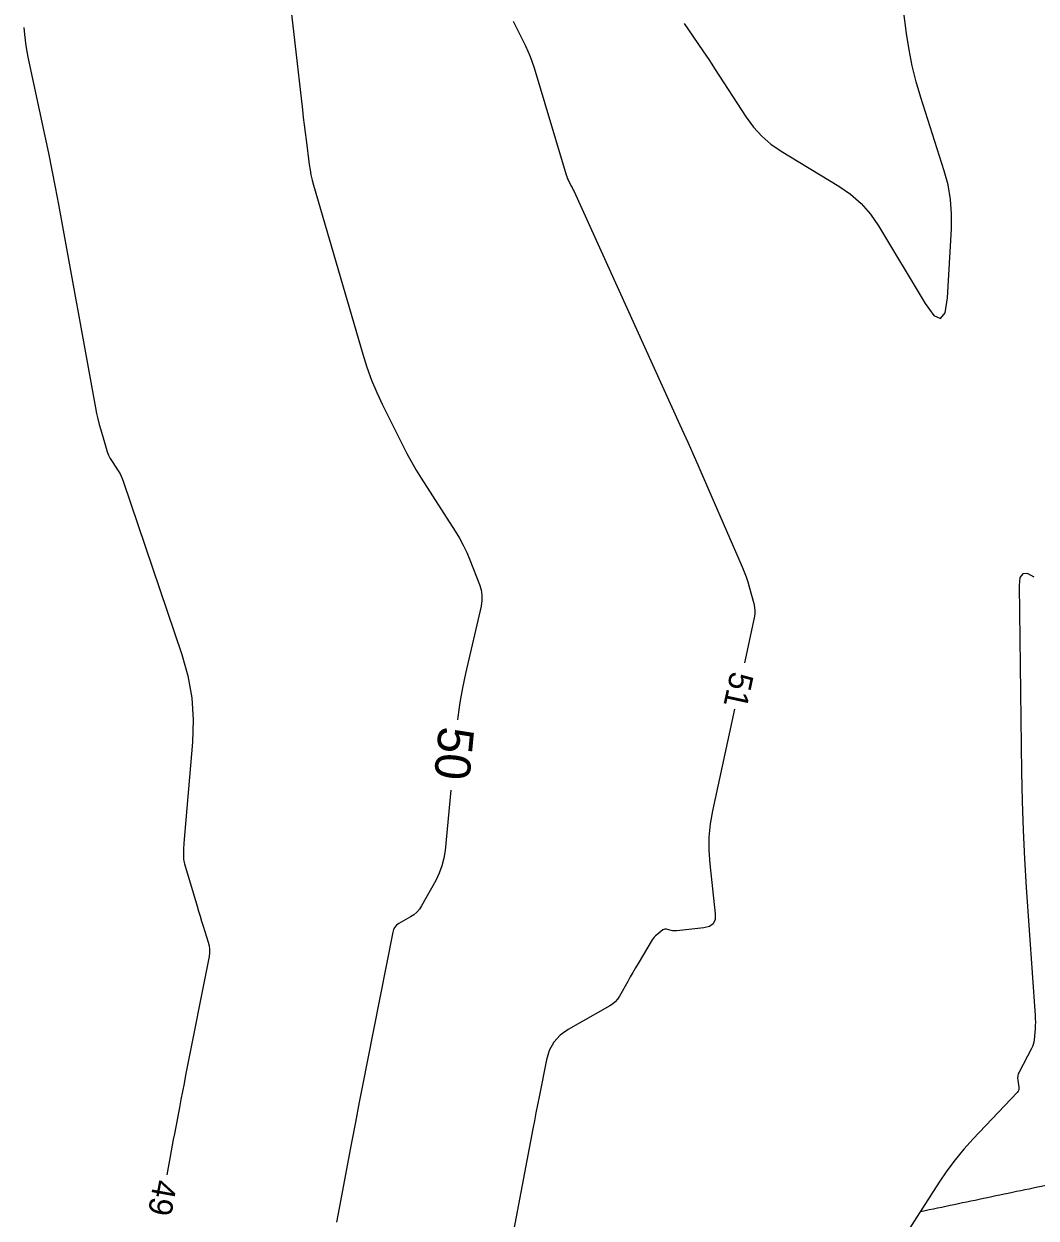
# Model space of a CAD drawing. Extents: x 2384780 to 2405861, y 547869 to 573706.
# Drawn here: x 2390612.7 to 2390698.5, y 552787.1 to 552888.4 of the extents above; entities that cross this region are included whole.
import ezdxf

# ---------------------------------------------------------------- set-up
doc = ezdxf.new("R2010")
doc.units = 0
for name, color, linetype in [('Old_Level_60', 7, 'Continuous'), ('Old_Level_61', 7, 'Continuous'), ('Old_Level_62', 7, 'Continuous')]:
    doc.layers.add(name, color=color, linetype=linetype)

msp = doc.modelspace()

# ---------------------------------------------------------------- linework, layer by layer
at = {"layer": 'Old_Level_60'}
for points in [[(2390668.696, 552888.4485), (2390669.055, 552887.9055), (2390670.25975, 552886.15025), (2390670.51675, 552885.7735), (2390670.7715, 552885.395), (2390671.02375, 552885.015), (2390671.27375, 552884.6335), (2390673.95875, 552880.5065), (2390674.57475, 552879.66425), (2390675.27225, 552878.90575), (2390676.0515, 552878.23125), (2390676.91175, 552877.64075), (2390681.806, 552874.662), (2390682.803, 552873.972), (2390683.696, 552873.1785), (2390684.48525, 552872.282), (2390685.17075, 552871.282), (2390689.1275, 552864.714), (2390689.88175, 552863.68775), (2390690.44775, 552863.423), (2390690.82625, 552863.9205), (2390691.017, 552865.17975), (2390691.36375, 552871.05125), (2390691.38075, 552872.30225), (2390691.283, 552873.53875), (2390691.07075, 552874.76075), (2390690.744, 552875.9685), (2390688.75925, 552882.17125), (2390688.365, 552883.50725), (2390688.03325, 552884.857), (2390687.76375, 552886.22075), (2390687.5565, 552887.59825), (2390686.51375, 552895.80175)], [(2390612.68125, 552888.126), (2390612.7345, 552887.531), (2390612.7855, 552887.0455), (2390612.851, 552886.5625), (2390612.93125, 552886.0815), (2390613.026, 552885.603), (2390614.4625, 552878.88725), (2390614.76475, 552877.447), (2390615.0565, 552876.00475), (2390615.33725, 552874.56025), (2390615.60725, 552873.11375), (2390618.76175, 552855.8595), (2390618.85425, 552855.387), (2390618.959, 552854.91775), (2390619.0755, 552854.451), (2390619.204, 552853.98725), (2390619.65675, 552852.4325), (2390619.75475, 552852.13575), (2390619.873, 552851.84825), (2390620.012, 552851.57), (2390620.17125, 552851.301), (2390620.72475, 552850.4375), (2390620.8375, 552850.2495), (2390620.938, 552850.05575), (2390621.0265, 552849.85625), (2390621.103, 552849.651), (2390626.0755, 552834.949), (2390626.59225, 552833.12225), (2390626.9155, 552831.272), (2390627.04475, 552829.39825), (2390626.98025, 552827.50075), (2390626.25675, 552818.94125), (2390626.244, 552818.76625), (2390626.2345, 552818.59125), (2390626.22875, 552818.416), (2390626.2265, 552818.2405), (2390626.225, 552817.66725), (2390626.22925, 552817.54525), (2390626.24225, 552817.42425), (2390626.26425, 552817.30475), (2390626.29525, 552817.1865), (2390627.37425, 552813.59425), (2390627.50175, 552813.172), (2390627.631, 552812.75), (2390627.76125, 552812.3285), (2390627.89325, 552811.90775), (2390628.32625, 552810.533), (2390628.4, 552810.2375), (2390628.4355, 552809.93975), (2390628.433, 552809.64), (2390628.39225, 552809.338), (2390626.4, 552799.251), (2390626.26525, 552798.56625), (2390626.132, 552797.88125), (2390626, 552797.19575), (2390625.869, 552796.51025), (2390625.44375, 552794.2705), (2390625.353, 552793.7905), (2390625.263, 552793.31025), (2390625.174, 552792.83), (2390625.0855, 552792.3495), (2390624.803, 552790.808)], [(2390654.18575, 552888.64375), (2390655.22225, 552886.55675), (2390655.43475, 552886.10575), (2390655.62725, 552885.647), (2390655.80025, 552885.18025), (2390655.9535, 552884.706), (2390658.679, 552875.61575), (2390658.72525, 552875.474), (2390658.77825, 552875.33525), (2390658.83825, 552875.19925), (2390658.90475, 552875.066), (2390659.1335, 552874.63525), (2390659.182, 552874.5425), (2390659.22875, 552874.44925), (2390659.27425, 552874.355), (2390659.318, 552874.26025), (2390668.32425, 552854.42825), (2390668.99225, 552852.949), (2390669.65375, 552851.46675), (2390670.309, 552849.98175), (2390670.9575, 552848.49375), (2390673.61225, 552842.3685), (2390673.78375, 552841.9535), (2390673.94075, 552841.53325), (2390674.083, 552841.10775), (2390674.21075, 552840.677), (2390674.604, 552839.262), (2390674.6695, 552838.95825), (2390674.697, 552838.65325), (2390674.687, 552838.34725), (2390674.63925, 552838.04025), (2390673.81025, 552834.22)], [(2390698.37675, 552841.50375), (2390697.825, 552841.80225), (2390697.411, 552841.793), (2390697.16675, 552841.45825), (2390697.093, 552840.798), (2390697.3075, 552824.9495), (2390697.35775, 552822.5005), (2390697.442, 552820.053), (2390697.56, 552817.607), (2390697.712, 552815.1625), (2390698.461, 552804.3265), (2390698.47525, 552804.042), (2390698.478, 552803.7575), (2390698.46975, 552803.47325), (2390698.45, 552803.18925), (2390698.36775, 552802.26125), (2390698.3405, 552802.065), (2390698.2945, 552801.8745), (2390698.22975, 552801.68975), (2390698.146, 552801.51025), (2390697.098, 552799.52525), (2390697.02675, 552799.36025), (2390696.984, 552799.1905), (2390696.97025, 552799.016), (2390696.9855, 552798.837), (2390697.08175, 552798.244), (2390697.08875, 552798.121), (2390697.0685, 552798.00675), (2390697.02075, 552797.90075), (2390696.946, 552797.803), (2390693.1985, 552793.85025), (2390692.417, 552792.98625), (2390691.6785, 552792.0885), (2390690.98325, 552791.15725), (2390690.33075, 552790.19225), (2390684.409, 552780.97575)], [(2390672.96225, 552830.311), (2390671.091, 552821.6875), (2390670.89425, 552820.566), (2390670.78975, 552819.44), (2390670.77725, 552818.309), (2390670.85675, 552817.17325), (2390671.32325, 552812.946), (2390671.30775, 552812.4645), (2390671.142, 552812.10375), (2390670.8255, 552811.86375), (2390670.35875, 552811.7445), (2390668.0755, 552811.497), (2390667.95275, 552811.4895), (2390667.83075, 552811.493), (2390667.70975, 552811.508), (2390667.5895, 552811.5345), (2390667.19825, 552811.639), (2390667.1165, 552811.652), (2390667.03825, 552811.646), (2390666.96425, 552811.621), (2390666.89375, 552811.57725), (2390666.35925, 552811.15975), (2390666.24975, 552811.066), (2390666.15, 552810.96325), (2390666.06025, 552810.852), (2390665.9805, 552810.73175), (2390664.77725, 552808.73), (2390664.5535, 552808.354), (2390664.33275, 552807.97625), (2390664.115, 552807.59675), (2390663.90025, 552807.2155), (2390663.20425, 552805.96725), (2390663.04025, 552805.71425), (2390662.84725, 552805.49025), (2390662.625, 552805.29525), (2390662.37325, 552805.1295), (2390658.848, 552803.1265), (2390658.166, 552802.64425), (2390657.6305, 552802.0565), (2390657.242, 552801.36275), (2390657.0005, 552800.56325), (2390656.37925, 552797.41775), (2390656.24675, 552796.74375), (2390656.1155, 552796.06925), (2390655.98525, 552795.39475), (2390655.8565, 552794.71975), (2390652.90725, 552779.1845)]]:
    msp.add_lwpolyline(points, dxfattribs=at)
at = {"layer": 'Old_Level_61'}
for points in [[(2390635.00975, 552892.4645), (2390636.30825, 552881.12925), (2390636.38225, 552880.49075), (2390636.45875, 552879.85275), (2390636.53725, 552879.215), (2390636.618, 552878.5775), (2390636.8855, 552876.49525), (2390636.9515, 552876.05075), (2390637.03425, 552875.61), (2390637.13425, 552875.17275), (2390637.2515, 552874.739), (2390641.419, 552860.40725), (2390641.767, 552859.3035), (2390642.16325, 552858.21875), (2390642.60775, 552857.15275), (2390643.1005, 552856.10575), (2390644.78925, 552852.716), (2390645.1605, 552851.99525), (2390645.551, 552851.285), (2390645.9605, 552850.58575), (2390646.389, 552849.89725), (2390649.27475, 552845.39625), (2390649.63, 552844.81075), (2390649.955, 552844.21), (2390650.24975, 552843.594), (2390650.514, 552842.96225), (2390651.32825, 552840.87375), (2390651.4675, 552840.42375), (2390651.53625, 552839.9685), (2390651.5345, 552839.508), (2390651.46225, 552839.0425), (2390650.15025, 552833.33), (2390649.88975, 552832.1025), (2390649.67, 552830.8685), (2390649.491, 552829.628), (2390649.4655, 552829.396)], [(2390648.8875, 552823.424), (2390648.40775, 552818.31675), (2390648.311, 552817.652), (2390648.14775, 552817.008), (2390647.9175, 552816.38475), (2390647.6205, 552815.78225), (2390646.4185, 552813.6265), (2390646.2325, 552813.339), (2390646.013, 552813.08475), (2390645.7605, 552812.8635), (2390645.47475, 552812.67525), (2390644.487, 552812.11375), (2390644.29575, 552811.97875), (2390644.14575, 552811.814), (2390644.037, 552811.6195), (2390643.96925, 552811.3955), (2390641.7945, 552800.385), (2390641.4595, 552798.68), (2390641.1275, 552796.9745), (2390640.79875, 552795.26825), (2390640.473, 552793.5615), (2390639.41425, 552787.98475), (2390639.18825, 552786.7895)]]:
    msp.add_lwpolyline(points, dxfattribs=at)
at = {"layer": 'Old_Level_62'}
for points in [[(2390688.77525, 552787.70825), (2390694.42275, 552788.893), (2390700.061, 552790.07575), (2390705.69075, 552791.25725), (2390711.32025, 552792.4395), (2390716.9465, 552793.62125), (2390722.5625, 552794.80175), (2390728.17, 552795.9815), (2390733.77825, 552797.16275), (2390739.3845, 552798.34475), (2390744.97875, 552799.52525), (2390750.56375, 552800.70575), (2390756.148, 552801.88775), (2390761.72825, 552803.07075), (2390767.3025, 552804.25475), (2390772.86825, 552805.43875), (2390778.425, 552806.62375), (2390783.9825, 552807.811), (2390789.5335, 552808.99975), (2390795.0745, 552810.18925), (2390800.61175, 552811.38075), (2390806.14825, 552812.5755), (2390811.67075, 552813.77), (2390817.1845, 552814.9665), (2390822.70125, 552816.1675), (2390828.2135, 552817.37075), (2390833.7115, 552818.575), (2390839.2035, 552819.782), (2390844.69125, 552820.99225), (2390850.17325, 552822.206), (2390855.654, 552823.42375), (2390861.12175, 552824.643), (2390866.58325, 552825.86625), (2390872.0435, 552827.09375), (2390877.4945, 552828.3245), (2390882.9365, 552829.5585), (2390888.372, 552830.7965), (2390893.80525, 552832.0395), (2390899.229, 552833.28625), (2390904.64825, 552834.53775), (2390910.06125, 552835.79375), (2390915.46375, 552837.05375), (2390920.8605, 552838.3185), (2390926.25175, 552839.58875), (2390931.6365, 552840.864), (2390937.0155, 552842.14475), (2390942.385, 552843.43), (2390947.7485, 552844.72125), (2390953.10975, 552846.01875), (2390958.45575, 552847.32), (2390963.8, 552848.62875), (2390969.13725, 552849.94325), (2390974.4615, 552851.2625), (2390979.784, 552852.58925), (2390985.0985, 552853.92225), (2390990.40675, 552855.26175), (2390995.705, 552856.60725), (2391000.997, 552857.96), (2391006.286, 552859.3205), (2391011.5595, 552860.68575), (2391016.82675, 552862.05875), (2391022.09575, 552863.4415), (2391027.3505, 552864.82925), (2391032.5925, 552866.2235), (2391037.83625, 552867.62775), (2391043.06925, 552869.039), (2391048.29175, 552870.45725), (2391053.50675, 552871.8835), (2391058.71775, 552873.319), (2391063.91825, 552874.76175), (2391069.10775, 552876.21225), (2391074.29775, 552877.67325), (2391079.4715, 552879.1405), (2391084.63825, 552880.617), (2391089.99625, 552882.1595)], [(2390688.77525, 552787.70825), (2390694.42275, 552788.893), (2390700.061, 552790.07575), (2390705.69075, 552791.25725), (2390711.32025, 552792.4395), (2390716.9465, 552793.62125), (2390722.5625, 552794.80175), (2390728.17, 552795.9815), (2390733.77825, 552797.16275), (2390739.3845, 552798.34475), (2390744.97875, 552799.52525), (2390750.56375, 552800.70575), (2390756.148, 552801.88775), (2390761.72825, 552803.07075), (2390767.3025, 552804.25475), (2390772.86825, 552805.43875), (2390778.425, 552806.62375), (2390783.9825, 552807.811), (2390789.5335, 552808.99975), (2390795.0745, 552810.18925), (2390800.61175, 552811.38075), (2390806.14825, 552812.5755), (2390811.67075, 552813.77), (2390817.1845, 552814.9665), (2390822.70125, 552816.1675), (2390828.2135, 552817.37075), (2390833.7115, 552818.575), (2390839.2035, 552819.782), (2390844.69125, 552820.99225), (2390850.17325, 552822.206), (2390855.654, 552823.42375), (2390861.12175, 552824.643), (2390866.58325, 552825.86625), (2390872.0435, 552827.09375), (2390877.4945, 552828.3245), (2390882.9365, 552829.5585), (2390888.372, 552830.7965), (2390893.80525, 552832.0395), (2390899.229, 552833.28625), (2390904.64825, 552834.53775), (2390910.06125, 552835.79375), (2390915.46375, 552837.05375), (2390920.8605, 552838.3185), (2390926.25175, 552839.58875), (2390931.6365, 552840.864), (2390937.0155, 552842.14475), (2390942.385, 552843.43), (2390947.7485, 552844.72125), (2390953.10975, 552846.01875), (2390958.45575, 552847.32), (2390963.8, 552848.62875), (2390969.13725, 552849.94325), (2390974.4615, 552851.2625), (2390979.784, 552852.58925), (2390985.0985, 552853.92225), (2390990.40675, 552855.26175), (2390995.705, 552856.60725), (2391000.997, 552857.96), (2391006.286, 552859.3205), (2391011.5595, 552860.68575), (2391016.82675, 552862.05875), (2391022.09575, 552863.4415), (2391027.3505, 552864.82925), (2391032.5925, 552866.2235), (2391037.83625, 552867.62775), (2391043.06925, 552869.039), (2391048.29175, 552870.45725), (2391053.50675, 552871.8835), (2391058.71775, 552873.319), (2391063.91825, 552874.76175), (2391069.10775, 552876.21225), (2391074.29775, 552877.67325), (2391079.4715, 552879.1405), (2391084.63825, 552880.617), (2391089.99625, 552882.1595)], [(2390691.0605, 552776.81525), (2390696.708, 552778), (2390702.3465, 552779.183), (2390707.97725, 552780.36475), (2390713.60775, 552781.547), (2390719.23525, 552782.72925), (2390724.85325, 552783.91), (2390730.46275, 552785.09025), (2390736.073, 552786.272), (2390741.6815, 552787.45425), (2390747.27875, 552788.6355), (2390752.867, 552789.8165), (2390758.45475, 552790.9995), (2390764.0385, 552792.18325), (2390769.61675, 552793.368), (2390775.18675, 552794.553), (2390780.7485, 552795.73875), (2390786.3105, 552796.92725), (2390791.86675, 552798.117), (2390797.41325, 552799.30775), (2390802.95625, 552800.5005), (2390808.4985, 552801.69625), (2390814.02775, 552802.8925), (2390819.54825, 552804.0905), (2390825.072, 552805.29275), (2390830.591, 552806.49775), (2390836.09675, 552807.7035), (2390841.59675, 552808.9125), (2390847.09275, 552810.1245), (2390852.583, 552811.34), (2390858.0725, 552812.5595), (2390863.54925, 552813.781), (2390869.02, 552815.00625), (2390874.49, 552816.236), (2390879.95075, 552817.469), (2390885.40275, 552818.70525), (2390890.849, 552819.9455), (2390896.293, 552821.19125), (2390901.72775, 552822.44025), (2390907.15825, 552823.6945), (2390912.583, 552824.95325), (2390917.9975, 552826.216), (2390923.4065, 552827.48375), (2390928.8105, 552828.75675), (2390934.208, 552830.035), (2390939.6, 552831.319), (2390944.98275, 552832.6075), (2390950.36025, 552833.902), (2390955.735, 552835.20275), (2390961.0955, 552836.50775), (2390966.45425, 552837.82), (2390971.8065, 552839.138), (2390977.146, 552840.461), (2390982.48375, 552841.79175), (2390987.814, 552843.1285), (2390993.13825, 552844.47225), (2390998.45275, 552845.82175), (2391003.7615, 552847.17875), (2391009.06725, 552848.5435), (2391014.358, 552849.9135), (2391019.643, 552851.291), (2391024.92925, 552852.678), (2391030.202, 552854.07075), (2391035.46275, 552855.47), (2391040.72475, 552856.87925), (2391045.9765, 552858.29525), (2391051.21825, 552859.71875), (2391056.45275, 552861.1505), (2391061.6835, 552862.5915), (2391066.90375, 552864.03975), (2391072.114, 552865.49575), (2391077.324, 552866.96275), (2391082.51875, 552868.43575), (2391087.707, 552869.91825), (2391093.07525, 552871.46375)]]:
    msp.add_spline(points, degree=3, dxfattribs=at)

# ---------------------------------------------------------------- texts
at = {"layer": 'Old_Level_60'}
for s, rotation, p in [('51', 257.7583333, (2390672.64925, 552833.5855)), ('49', 259.6140389, (2390623.7255, 552790.477))]:
    msp.add_text(s, height=2, rotation=rotation, dxfattribs=at).set_placement(p)
at = {"layer": 'Old_Level_61'}
msp.add_text('50', height=3, rotation=264.4732167, dxfattribs=at).set_placement((2390647.9025, 552828.90625))

doc.saveas('drawing.dxf')
